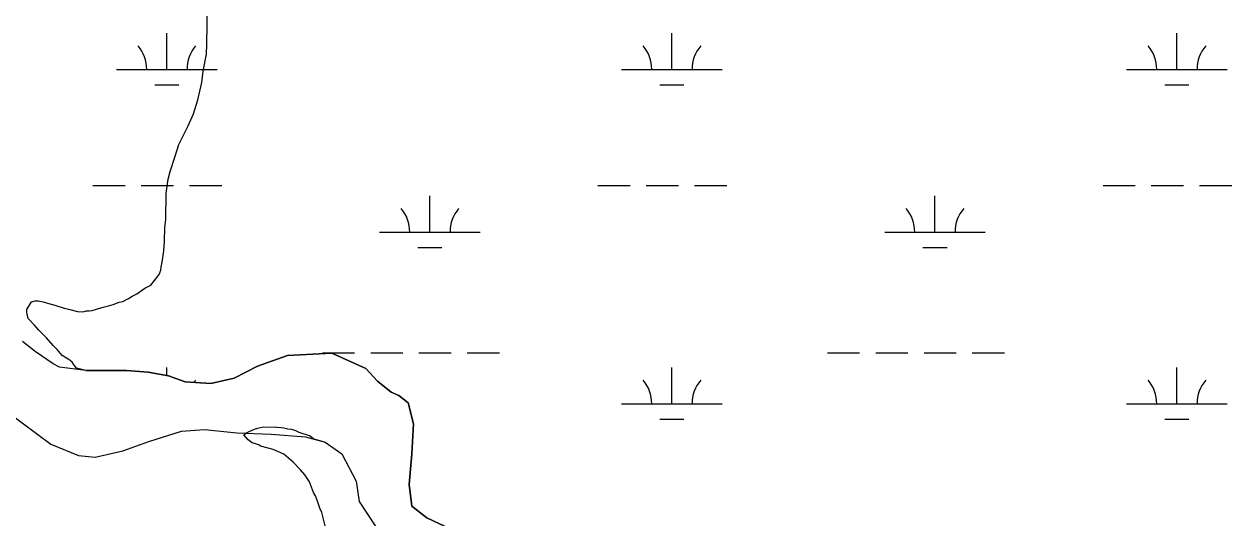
# Model space of a CAD drawing. Extents: x 3177185 to 3215018, y 812988 to 838321.
# Drawn here: x 3190318 to 3191518, y 822712 to 823203 of the extents above; entities that cross this region are included whole.
import ezdxf

# ---------------------------------------------------------------- set-up
doc = ezdxf.new("R2010")
doc.units = 0
for name, color, linetype in [('V-SITE-VEGE', 7, 'Continuous'), ('V-TOPO-SHOR', 7, 'Continuous'), ('V-WETL-SWMP', 7, 'Continuous')]:
    doc.layers.add(name, color=color, linetype=linetype)

msp = doc.modelspace()

# ---------------------------------------------------------------- linework, layer by layer
at = {"layer": 'V-SITE-VEGE'}
for p, q in [((3190500.1, 823202.1), (3190499.9, 823215.4)), ((3190499.8, 823182.5), (3190500.1, 823202.1)), ((3190499.2, 823172.9), (3190499.8, 823182.5)), ((3190496.1, 823156.1), (3190499.2, 823172.9)), ((3190494.6, 823144.7), (3190496.1, 823156.1)), ((3190490.6, 823127.5), (3190494.6, 823144.7)), ((3190486.3, 823113.8), (3190490.6, 823127.5)), ((3190481, 823101.6), (3190486.3, 823113.8)), ((3190472, 823083.1), (3190481, 823101.6)), ((3190468.2, 823071.7), (3190472, 823083.1)), ((3190463.3, 823056.3), (3190468.2, 823071.7)), ((3190461.4, 823048.6), (3190463.3, 823056.3)), ((3190459.8, 823039.5), (3190461.4, 823048.6)), ((3190458.8, 823008.4), (3190459.3, 823034.9)), ((3190459.3, 823034.9), (3190459.8, 823039.5)), ((3190457.8, 823000.7), (3190458.8, 823008.4)), ((3190457.5, 822987), (3190457.8, 823000.7)), ((3190456.9, 822977.4), (3190457.5, 822987)), ((3190455.3, 822966.1), (3190456.9, 822977.4)), ((3190452.4, 822953.8), (3190453.8, 822958.3)), ((3190453.8, 822958.3), (3190454.4, 822961.5)), ((3190454.4, 822961.5), (3190455.3, 822966.1)), ((3190444, 822943.4), (3190447.7, 822947.9)), ((3190447.7, 822947.9), (3190452.4, 822953.8)), ((3190425.5, 822932.3), (3190430.1, 822934.6)), ((3190430.1, 822934.6), (3190438, 822940.3)), ((3190438, 822940.3), (3190444, 822943.4)), ((3190320.8, 822919.1), (3190325.5, 822926.8)), ((3190325.5, 822926.8), (3190329.1, 822927.7)), ((3190329.1, 822927.7), (3190331.9, 822927.6)), ((3190331.9, 822927.6), (3190336.9, 822926.6)), ((3190336.9, 822926.6), (3190341.4, 822925.2)), ((3190341.4, 822925.2), (3190348.7, 822923.2)), ((3190348.7, 822923.2), (3190357.8, 822920.3)), ((3190395.2, 822921), (3190402.1, 822922.7)), ((3190402.1, 822922.7), (3190406.7, 822924)), ((3190406.7, 822924), (3190412.6, 822926.2)), ((3190412.6, 822926.2), (3190416.3, 822927)), ((3190416.3, 822927), (3190421.8, 822930.1)), ((3190421.8, 822930.1), (3190425.5, 822932.3)), ((3190320.7, 822915.9), (3190320.8, 822919.1)), ((3190322, 822910), (3190320.7, 822915.9)), ((3190328.3, 822903.5), (3190322, 822910)), ((3190357.8, 822920.3), (3190362.3, 822919.3)), ((3190362.3, 822919.3), (3190371, 822916.9)), ((3190371, 822916.9), (3190376.4, 822916.8)), ((3190376.4, 822916.8), (3190380.1, 822917.6)), ((3190380.1, 822917.6), (3190382.8, 822917.6)), ((3190382.8, 822917.6), (3190385.6, 822918)), ((3190385.6, 822918), (3190395.2, 822921)), ((3190332.7, 822898.4), (3190328.3, 822903.5)), ((3190335.9, 822895.1), (3190332.7, 822898.4)), ((3190340.4, 822891), (3190335.9, 822895.1)), ((3190347.1, 822883.1), (3190340.4, 822891)), ((3190351.1, 822879.3), (3190347.1, 822883.1)), ((3190356, 822873.3), (3190351.1, 822879.3)), ((3190624, 822875.5), (3190579.8, 822873.4)), ((3190657.7, 822860.2), (3190624, 822875.5)), ((3190360.1, 822870.5), (3190356, 822873.3)), ((3190361.9, 822869.6), (3190360.1, 822870.5)), ((3190363.7, 822868.2), (3190361.9, 822869.6)), ((3190366, 822866.8), (3190363.7, 822868.2)), ((3190367.7, 822863.5), (3190366, 822866.8)), ((3190370, 822860.8), (3190367.7, 822863.5)), ((3190550.1, 822862.6), (3190526.8, 822850.7)), ((3190579.8, 822873.4), (3190550.1, 822862.6)), ((3190379.4, 822858.2), (3190370, 822860.8)), ((3190419.8, 822858.5), (3190379.4, 822858.2)), ((3190441.4, 822856.7), (3190419.8, 822858.5)), ((3190461.5, 822852.9), (3190441.4, 822856.7)), ((3190478.1, 822847.2), (3190461.5, 822852.9)), ((3190526.8, 822850.7), (3190503.6, 822845.3)), ((3190669.2, 822847.7), (3190657.7, 822860.2)), ((3190503.6, 822845.3), (3190478.1, 822847.2)), ((3190682.8, 822836.7), (3190669.2, 822847.7)), ((3190690.6, 822833.6), (3190682.8, 822836.7)), ((3190699.8, 822826.1), (3190690.6, 822833.6)), ((3190704.9, 822805.3), (3190699.8, 822826.1)), ((3190550.1, 822801), (3190556.1, 822802.2)), ((3190556.1, 822802.2), (3190569.3, 822802)), ((3190569.3, 822802), (3190573.4, 822801.5)), ((3190703.3, 822775.4), (3190704.9, 822805.3)), ((3190536.3, 822794.4), (3190539.1, 822796.2)), ((3190540.8, 822789.3), (3190536.3, 822794.4)), ((3190539.1, 822796.2), (3190542.3, 822797.9)), ((3190542.3, 822797.9), (3190546.9, 822800.1)), ((3190546.9, 822800.1), (3190550.1, 822801)), ((3190573.4, 822801.5), (3190576.1, 822801.4)), ((3190576.1, 822801.4), (3190580.2, 822800.4)), ((3190580.2, 822800.4), (3190583.9, 822799.9)), ((3190583.9, 822799.9), (3190587.9, 822798.5)), ((3190587.9, 822798.5), (3190591.1, 822797.1)), ((3190591.1, 822797.1), (3190602.5, 822793.2)), ((3190602.5, 822793.2), (3190606.1, 822790.4)), ((3190606.1, 822790.4), (3190610.6, 822789)), ((3190544.8, 822786.5), (3190540.8, 822789.3)), ((3190551.2, 822784.5), (3190544.8, 822786.5)), ((3190553, 822783.1), (3190551.2, 822784.5)), ((3190560.7, 822781.2), (3190553, 822783.1)), ((3190565.7, 822779.7), (3190560.7, 822781.2)), ((3190576.1, 822775), (3190565.7, 822779.7)), ((3190610.6, 822789), (3190617.4, 822787.1)), ((3190617.4, 822787.1), (3190633.9, 822775.5)), ((3190585.6, 822767), (3190576.1, 822775)), ((3190592.7, 822759.6), (3190585.6, 822767)), ((3190633.9, 822775.5), (3190648.1, 822748.3)), ((3190700.8, 822745), (3190703.3, 822775.4)), ((3190597.2, 822754.5), (3190592.7, 822759.6)), ((3190601.6, 822747.6), (3190597.2, 822754.5)), ((3190605.6, 822737), (3190601.6, 822747.6)), ((3190648.1, 822748.3), (3190651.2, 822728.1)), ((3190703.4, 822723.3), (3190700.8, 822745)), ((3190607.8, 822733.8), (3190605.6, 822737)), ((3190609.5, 822728.3), (3190607.8, 822733.8)), ((3190612.1, 822721.4), (3190609.5, 822728.3)), ((3190613.9, 822717.2), (3190612.1, 822721.4)), ((3190651.2, 822728.1), (3190675.1, 822691.3)), ((3190718.4, 822711.7), (3190703.4, 822723.3)), ((3190617.3, 822703.9), (3190613.9, 822717.2))]:
    msp.add_line(p, q, dxfattribs=at)
at = {"layer": 'V-TOPO-SHOR'}
for points in [[(3190379.4, 822858.2), (3190353.4, 822861.6), (3190347, 822865.1), (3190329.1, 822877.2), (3190316.5, 822887.3)], [(3190379.4, 822858.2), (3190419.8, 822858.5), (3190441.4, 822856.7), (3190461.5, 822852.9), (3190478.1, 822847.2), (3190503.6, 822845.3), (3190526.8, 822850.7), (3190550.1, 822862.6), (3190579.8, 822873.4), (3190624, 822875.5), (3190657.7, 822860.2), (3190669.2, 822847.7), (3190682.8, 822836.7), (3190690.6, 822833.6), (3190699.8, 822826.1), (3190704.9, 822805.3), (3190703.3, 822775.4), (3190700.8, 822745), (3190703.4, 822723.3), (3190718.4, 822711.7), (3190736.5, 822703.1)], [(3190302, 822816.8), (3190344.6, 822785.1), (3190372, 822773.8), (3190388.6, 822772), (3190416.3, 822778.4), (3190442, 822787.8), (3190474.6, 822798), (3190497.2, 822799.6), (3190529.6, 822796.5), (3190563.5, 822795), (3190597.8, 822792.4), (3190617.4, 822787.1), (3190633.9, 822775.5), (3190648.1, 822748.3), (3190651.2, 822728.1), (3190675.1, 822691.3)]]:
    msp.add_lwpolyline(points, dxfattribs=at)
at = {"layer": 'V-WETL-SWMP'}
for p, q in [((3190459.9, 823157.9), (3190459.9, 823193.9)), ((3190961.8, 823157.9), (3190961.8, 823193.9)), ((3191463.7, 823157.9), (3191463.7, 823193.9)), ((3190409.9, 823157.9), (3190509.9, 823157.9)), ((3190911.8, 823157.9), (3191011.8, 823157.9)), ((3191413.7, 823157.9), (3191513.7, 823157.9)), ((3190447.9, 823142.4), (3190471.9, 823142.4)), ((3190949.8, 823142.4), (3190973.8, 823142.4)), ((3191451.7, 823142.4), (3191475.7, 823142.4)), ((3190386.5, 823042.4), (3190418.5, 823042.4)), ((3190434.5, 823042.4), (3190466.5, 823042.4)), ((3190482.5, 823042.4), (3190514.5, 823042.4)), ((3190888.4, 823042.4), (3190920.4, 823042.4)), ((3190936.4, 823042.4), (3190968.4, 823042.4)), ((3190984.4, 823042.4), (3191016.4, 823042.4)), ((3191390.3, 823042.4), (3191422.3, 823042.4)), ((3191438.3, 823042.4), (3191470.3, 823042.4)), ((3191486.3, 823042.4), (3191518.3, 823042.4)), ((3190721.3, 822996), (3190721.3, 823032)), ((3191223.3, 822996), (3191223.3, 823032)), ((3190671.3, 822996), (3190771.3, 822996)), ((3191173.3, 822996), (3191273.3, 822996)), ((3190709.3, 822980.6), (3190733.3, 822980.6)), ((3191211.3, 822980.6), (3191235.3, 822980.6)), ((3190614.5, 822875.9), (3190646.5, 822875.9)), ((3190662.5, 822875.9), (3190694.5, 822875.9)), ((3190710.5, 822875.9), (3190742.5, 822875.9)), ((3190758.5, 822875.9), (3190790.5, 822875.9)), ((3191116.4, 822875.9), (3191148.4, 822875.9)), ((3191164.4, 822875.9), (3191196.4, 822875.9)), ((3191212.4, 822875.9), (3191244.4, 822875.9)), ((3191260.4, 822875.9), (3191292.4, 822875.9)), ((3190459.9, 822853.2), (3190459.9, 822861.2)), ((3190961.8, 822825.2), (3190961.8, 822861.2)), ((3191463.7, 822825.2), (3191463.7, 822861.2)), ((3190911.8, 822825.2), (3191011.8, 822825.2)), ((3191413.7, 822825.2), (3191513.7, 822825.2)), ((3190949.8, 822809.8), (3190973.8, 822809.8)), ((3191451.7, 822809.8), (3191475.7, 822809.8))]:
    msp.add_line(p, q, dxfattribs=at)
for points in [[(3190478.1, 822847.2), (3190461.5, 822852.9), (3190441.4, 822856.7), (3190419.8, 822858.5), (3190379.4, 822858.2), (3190353.4, 822861.6), (3190347, 822865.1), (3190329.1, 822877.2), (3190316.5, 822887.3)], [(3190736.5, 822703.1), (3190718.4, 822711.7), (3190703.4, 822723.3), (3190700.8, 822745), (3190703.3, 822775.4), (3190704.9, 822805.3), (3190699.8, 822826.1), (3190690.6, 822833.6), (3190682.8, 822836.7), (3190669.2, 822847.7), (3190657.7, 822860.2), (3190624, 822875.5), (3190579.8, 822873.4), (3190550.1, 822862.6), (3190526.8, 822850.7), (3190503.6, 822845.3), (3190478.1, 822847.2)], [(3190302, 822816.8), (3190344.6, 822785.1), (3190372, 822773.8), (3190388.6, 822772), (3190416.3, 822778.4), (3190442, 822787.8), (3190474.6, 822798), (3190497.2, 822799.6), (3190529.6, 822796.5), (3190563.5, 822795), (3190597.8, 822792.4), (3190617.4, 822787.1), (3190633.9, 822775.5), (3190648.1, 822748.3), (3190651.2, 822728.1), (3190675.1, 822691.3)]]:
    msp.add_lwpolyline(points, dxfattribs=at)
for centre, start, end in [((3190404.7, 823158.3), 359.2282, 40.7718), ((3190515.2, 823158.3), 139.2282, 180.7718), ((3190906.6, 823158.3), 359.2282, 40.7718), ((3191017.1, 823158.3), 139.2282, 180.7718), ((3191408.5, 823158.3), 359.2282, 40.7718), ((3191519, 823158.3), 139.2282, 180.7718), ((3190666.1, 822996.5), 359.2282, 40.7718), ((3190776.6, 822996.5), 139.2282, 180.7718), ((3191168, 822996.5), 359.2282, 40.7718), ((3191278.5, 822996.5), 139.2282, 180.7718), ((3190515.2, 822825.7), 139.2282, 143.7095), ((3190906.6, 822825.7), 359.2282, 40.7718), ((3191017.1, 822825.7), 139.2282, 180.7718), ((3191408.5, 822825.7), 359.2282, 40.7718), ((3191519, 822825.7), 139.2282, 180.7718)]:
    msp.add_arc(centre, 35.2, start, end, dxfattribs=at)

doc.saveas('drawing.dxf')
